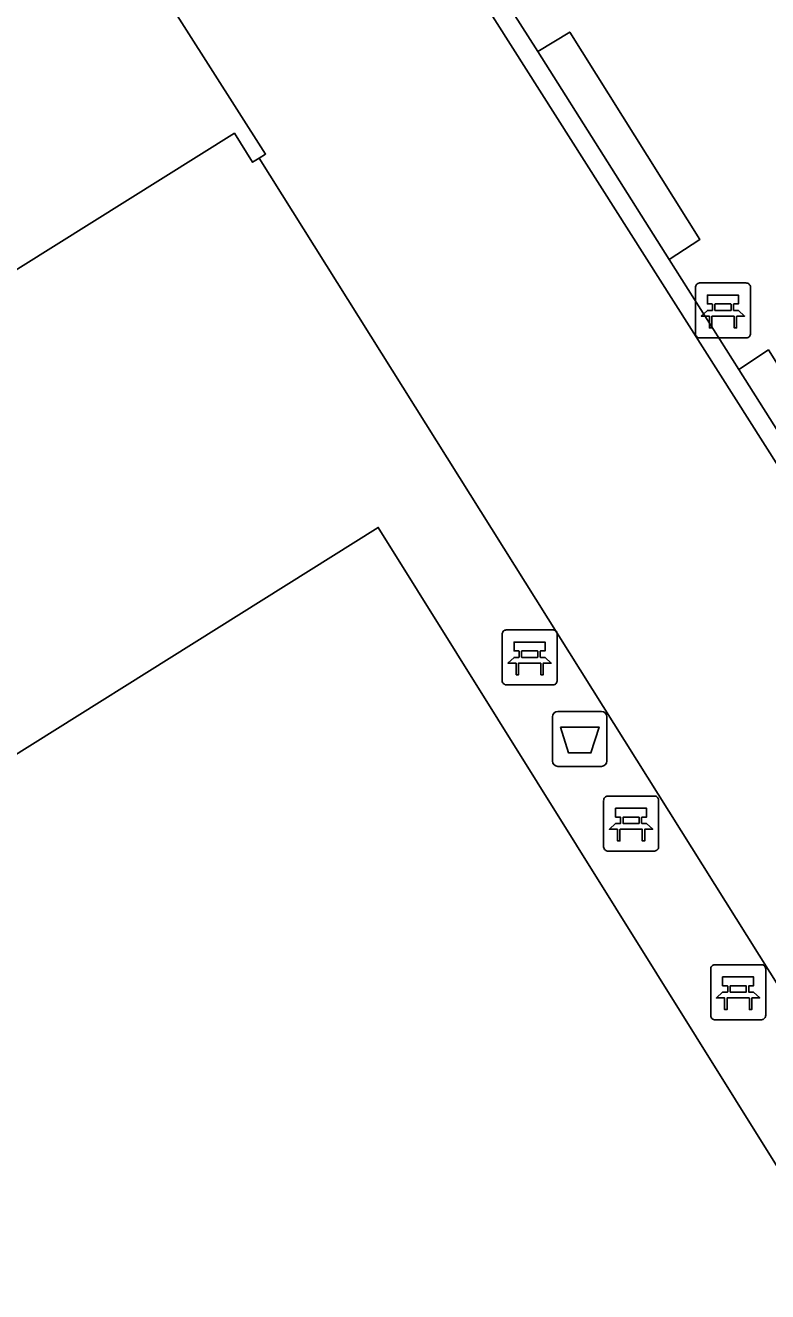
# Model space of a CAD drawing. Extents: x 158838 to 160074, y 386376 to 387776.
# Drawn here: x 159807.99 to 159821.48, y 387448.53 to 387471.55 of the extents above; entities that cross this region are included whole.
import ezdxf

# ---------------------------------------------------------------- set-up
doc = ezdxf.new("R2010")
doc.units = 0
for name, color, linetype in [('IMGEO_Afvalbak', 7, 'Continuous'), ('IMGEO_Bank', 7, 'Continuous'), ('IMGEO_Hek', 7, 'Continuous'), ('IMGEO_Muur', 7, 'Continuous'), ('IMGEO_Pand', 7, 'Continuous'), ('IMGEO_Rijbaan_lokaal_open', 7, 'Continuous'), ('IMGEO_Voetpad_open', 7, 'Continuous')]:
    doc.layers.add(name, color=color, linetype=linetype)

msp = doc.modelspace()

# ---------------------------------------------------------------- linework, layer by layer
at = {"layer": 'IMGEO_Afvalbak'}
for p, q in [((159817.672, 387459.077), (159818.462, 387459.077)), ((159818.462, 387459.077), (159817.672, 387459.077)), ((159817.572, 387458.177), (159817.572, 387458.977)), ((159817.572, 387458.977), (159817.572, 387458.177)), ((159818.562, 387458.977), (159818.562, 387458.177)), ((159818.562, 387458.177), (159818.562, 387458.977)), ((159818.462, 387458.077), (159817.672, 387458.077)), ((159817.672, 387458.077), (159818.462, 387458.077))]:
    msp.add_line(p, q, dxfattribs=at)
msp.add_lwpolyline([(159817.715, 387458.791), (159818.419, 387458.791), (159818.27, 387458.321), (159817.864, 387458.321), (159817.715, 387458.791)], dxfattribs=at)
for centre, start, end in [((159817.672, 387458.977), 90, 180), ((159817.672, 387458.977), 90, 180), ((159818.462, 387458.977), 0, 90), ((159818.462, 387458.977), 360, 90), ((159817.672, 387458.177), 180, 270), ((159817.672, 387458.177), 180, 270), ((159818.462, 387458.177), 270, 0), ((159818.462, 387458.177), 270, 0)]:
    msp.add_arc(centre, 0.1, start, end, dxfattribs=at)
at = {"layer": 'IMGEO_Bank'}
for p, q in [((159820.172, 387465.938), (159820.172, 387466.779)), ((159820.172, 387466.779), (159820.172, 387465.938)), ((159820.247, 387466.863), (159821.088, 387466.863)), ((159821.088, 387466.863), (159820.247, 387466.863)), ((159821.172, 387466.788), (159821.172, 387465.947)), ((159821.172, 387465.947), (159821.172, 387466.788)), ((159820.481, 387466.369), (159820.481, 387466.475)), ((159820.525, 387466.475), (159820.525, 387466.369)), ((159820.813, 387466.481), (159820.531, 387466.481)), ((159820.819, 387466.369), (159820.819, 387466.475)), ((159820.863, 387466.475), (159820.863, 387466.369)), ((159820.869, 387466.261), (159820.476, 387466.261)), ((159820.531, 387466.363), (159820.813, 387466.363)), ((159821.097, 387465.863), (159820.256, 387465.863)), ((159820.256, 387465.863), (159821.097, 387465.863)), ((159816.658, 387459.633), (159816.658, 387460.474)), ((159816.658, 387460.474), (159816.658, 387459.633)), ((159816.733, 387460.558), (159817.574, 387460.558)), ((159817.574, 387460.558), (159816.733, 387460.558)), ((159817.658, 387460.483), (159817.658, 387459.642)), ((159817.658, 387459.642), (159817.658, 387460.483)), ((159816.967, 387460.064), (159816.967, 387460.17)), ((159817.011, 387460.17), (159817.011, 387460.064)), ((159817.299, 387460.176), (159817.017, 387460.176)), ((159817.017, 387460.058), (159817.299, 387460.058)), ((159817.305, 387460.064), (159817.305, 387460.17)), ((159817.349, 387460.17), (159817.349, 387460.064)), ((159817.355, 387459.956), (159816.962, 387459.956)), ((159817.583, 387459.558), (159816.742, 387459.558)), ((159816.742, 387459.558), (159817.583, 387459.558)), ((159818.502, 387456.613), (159818.502, 387457.454)), ((159818.502, 387457.454), (159818.502, 387456.613)), ((159818.577, 387457.538), (159819.418, 387457.538)), ((159819.418, 387457.538), (159818.577, 387457.538)), ((159819.502, 387457.463), (159819.502, 387456.622)), ((159819.502, 387456.622), (159819.502, 387457.463)), ((159818.811, 387457.044), (159818.811, 387457.15)), ((159818.855, 387457.15), (159818.855, 387457.044)), ((159819.143, 387457.156), (159818.861, 387457.156)), ((159818.861, 387457.038), (159819.143, 387457.038)), ((159819.149, 387457.044), (159819.149, 387457.15)), ((159819.193, 387457.15), (159819.193, 387457.044)), ((159819.199, 387456.936), (159818.806, 387456.936)), ((159819.427, 387456.538), (159818.586, 387456.538)), ((159818.586, 387456.538), (159819.427, 387456.538)), ((159820.523, 387454.472), (159821.364, 387454.472)), ((159821.364, 387454.472), (159820.523, 387454.472)), ((159820.448, 387453.547), (159820.448, 387454.388)), ((159820.448, 387454.388), (159820.448, 387453.547)), ((159821.448, 387454.397), (159821.448, 387453.556)), ((159821.448, 387453.556), (159821.448, 387454.397)), ((159820.757, 387453.978), (159820.757, 387454.084)), ((159820.801, 387454.084), (159820.801, 387453.978)), ((159821.089, 387454.09), (159820.807, 387454.09)), ((159821.095, 387453.978), (159821.095, 387454.084)), ((159821.139, 387454.084), (159821.139, 387453.978)), ((159821.145, 387453.87), (159820.752, 387453.87)), ((159820.807, 387453.972), (159821.089, 387453.972)), ((159821.373, 387453.472), (159820.532, 387453.472)), ((159820.532, 387453.472), (159821.373, 387453.472))]:
    msp.add_line(p, q, dxfattribs=at)
for points in [[(159820.475, 387466.481), (159820.389, 387466.481), (159820.389, 387466.642), (159820.952, 387466.642), (159820.952, 387466.481), (159820.869, 387466.481)], [(159820.419, 387466.261), (159820.277, 387466.261), (159820.389, 387466.363), (159820.475, 387466.363)], [(159820.469, 387466.254), (159820.469, 387466.047), (159820.426, 387466.047), (159820.426, 387466.254)], [(159820.869, 387466.363), (159820.952, 387466.363), (159821.064, 387466.261), (159820.925, 387466.261)], [(159820.919, 387466.254), (159820.919, 387466.047), (159820.875, 387466.047), (159820.875, 387466.254)], [(159816.961, 387460.176), (159816.875, 387460.176), (159816.875, 387460.337), (159817.438, 387460.337), (159817.438, 387460.176), (159817.355, 387460.176)], [(159816.905, 387459.956), (159816.763, 387459.956), (159816.875, 387460.058), (159816.961, 387460.058)], [(159817.355, 387460.058), (159817.438, 387460.058), (159817.55, 387459.956), (159817.411, 387459.956)], [(159816.955, 387459.949), (159816.955, 387459.742), (159816.912, 387459.742), (159816.912, 387459.949)], [(159817.405, 387459.949), (159817.405, 387459.742), (159817.361, 387459.742), (159817.361, 387459.949)], [(159818.805, 387457.156), (159818.719, 387457.156), (159818.719, 387457.317), (159819.282, 387457.317), (159819.282, 387457.156), (159819.199, 387457.156)], [(159818.749, 387456.936), (159818.607, 387456.936), (159818.719, 387457.038), (159818.805, 387457.038)], [(159819.199, 387457.038), (159819.282, 387457.038), (159819.394, 387456.936), (159819.255, 387456.936)], [(159818.799, 387456.929), (159818.799, 387456.722), (159818.756, 387456.722), (159818.756, 387456.929)], [(159819.249, 387456.929), (159819.249, 387456.722), (159819.205, 387456.722), (159819.205, 387456.929)], [(159820.751, 387454.09), (159820.665, 387454.09), (159820.665, 387454.251), (159821.228, 387454.251), (159821.228, 387454.09), (159821.145, 387454.09)], [(159820.695, 387453.87), (159820.553, 387453.87), (159820.665, 387453.972), (159820.751, 387453.972)], [(159820.745, 387453.863), (159820.745, 387453.656), (159820.702, 387453.656), (159820.702, 387453.863)], [(159821.145, 387453.972), (159821.228, 387453.972), (159821.34, 387453.87), (159821.201, 387453.87)], [(159821.195, 387453.863), (159821.195, 387453.656), (159821.151, 387453.656), (159821.151, 387453.863)]]:
    msp.add_lwpolyline(points, dxfattribs=at)
for centre, radius, start, end in [((159820.25, 387466.785), 0.0779, 92.4484, 184.2845), ((159820.25, 387466.785), 0.0779, 92.4484, 184.2845), ((159821.094, 387466.785), 0.0779, 2.4484, 94.2845), ((159821.094, 387466.785), 0.0779, 2.4484, 94.2845), ((159820.474, 387466.474), 0.00671, 2.8957, 87.1043), ((159820.531, 387466.474), 0.00671, 92.8957, 177.1043), ((159820.813, 387466.474), 0.00671, 2.8957, 87.1043), ((159820.87, 387466.474), 0.00671, 92.8957, 177.1043), ((159820.419, 387466.254), 0.00671, 2.8957, 87.1043), ((159820.476, 387466.254), 0.00671, 92.8957, 177.1043), ((159820.474, 387466.37), 0.00671, 272.8957, 357.1043), ((159820.531, 387466.37), 0.00671, 182.8957, 267.1043), ((159820.813, 387466.37), 0.00671, 272.8957, 357.1043), ((159820.87, 387466.37), 0.00671, 182.8957, 267.1043), ((159820.868, 387466.254), 0.00671, 2.8957, 87.1043), ((159820.925, 387466.254), 0.00671, 92.8957, 177.1043), ((159820.25, 387465.941), 0.0779, 182.4484, 274.2845), ((159820.25, 387465.941), 0.0779, 182.4484, 274.2845), ((159821.094, 387465.941), 0.0779, 272.4484, 4.2845), ((159821.094, 387465.941), 0.0779, 272.4484, 4.2845), ((159816.736, 387460.48), 0.0779, 92.4484, 184.2845), ((159816.736, 387460.48), 0.0779, 92.4484, 184.2845), ((159817.58, 387460.48), 0.0779, 2.4484, 94.2845), ((159817.58, 387460.48), 0.0779, 2.4484, 94.2845), ((159816.96, 387460.169), 0.00671, 2.8957, 87.1043), ((159816.96, 387460.065), 0.00671, 272.8957, 357.1043), ((159817.017, 387460.169), 0.00671, 92.8957, 177.1043), ((159817.017, 387460.065), 0.00671, 182.8957, 267.1043), ((159817.299, 387460.169), 0.00671, 2.8957, 87.1043), ((159817.299, 387460.065), 0.00671, 272.8957, 357.1043), ((159817.356, 387460.169), 0.00671, 92.8957, 177.1043), ((159817.356, 387460.065), 0.00671, 182.8957, 267.1043), ((159816.905, 387459.949), 0.00671, 2.8957, 87.1043), ((159816.962, 387459.949), 0.00671, 92.8957, 177.1043), ((159817.354, 387459.949), 0.00671, 2.8957, 87.1043), ((159817.411, 387459.949), 0.00671, 92.8957, 177.1043), ((159816.736, 387459.636), 0.0779, 182.4484, 274.2845), ((159816.736, 387459.636), 0.0779, 182.4484, 274.2845), ((159817.58, 387459.636), 0.0779, 272.4484, 4.2845), ((159817.58, 387459.636), 0.0779, 272.4484, 4.2845), ((159818.58, 387457.46), 0.0779, 92.4484, 184.2845), ((159818.58, 387457.46), 0.0779, 92.4484, 184.2845), ((159819.424, 387457.46), 0.0779, 2.4484, 94.2845), ((159819.424, 387457.46), 0.0779, 2.4484, 94.2845), ((159818.804, 387457.149), 0.00671, 2.8957, 87.1043), ((159818.804, 387457.045), 0.00671, 272.8957, 357.1043), ((159818.861, 387457.149), 0.00671, 92.8957, 177.1043), ((159818.861, 387457.045), 0.00671, 182.8957, 267.1043), ((159819.143, 387457.149), 0.00671, 2.8957, 87.1043), ((159819.143, 387457.045), 0.00671, 272.8957, 357.1043), ((159819.2, 387457.149), 0.00671, 92.8957, 177.1043), ((159819.2, 387457.045), 0.00671, 182.8957, 267.1043), ((159818.749, 387456.929), 0.00671, 2.8957, 87.1043), ((159818.806, 387456.929), 0.00671, 92.8957, 177.1043), ((159819.198, 387456.929), 0.00671, 2.8957, 87.1043), ((159819.255, 387456.929), 0.00671, 92.8957, 177.1043), ((159818.58, 387456.616), 0.0779, 182.4484, 274.2845), ((159818.58, 387456.616), 0.0779, 182.4484, 274.2845), ((159819.424, 387456.616), 0.0779, 272.4484, 4.2845), ((159819.424, 387456.616), 0.0779, 272.4484, 4.2845), ((159820.526, 387454.394), 0.0779, 92.4484, 184.2845), ((159820.526, 387454.394), 0.0779, 92.4484, 184.2845), ((159821.37, 387454.394), 0.0779, 2.4484, 94.2845), ((159821.37, 387454.394), 0.0779, 2.4484, 94.2845), ((159820.75, 387454.083), 0.00671, 2.8957, 87.1043), ((159820.807, 387454.083), 0.00671, 92.8957, 177.1043), ((159821.089, 387454.083), 0.00671, 2.8957, 87.1043), ((159821.146, 387454.083), 0.00671, 92.8957, 177.1043), ((159820.695, 387453.863), 0.00671, 2.8957, 87.1043), ((159820.752, 387453.863), 0.00671, 92.8957, 177.1043), ((159820.75, 387453.979), 0.00671, 272.8957, 357.1043), ((159820.807, 387453.979), 0.00671, 182.8957, 267.1043), ((159821.089, 387453.979), 0.00671, 272.8957, 357.1043), ((159821.146, 387453.979), 0.00671, 182.8957, 267.1043), ((159821.144, 387453.863), 0.00671, 2.8957, 87.1043), ((159821.201, 387453.863), 0.00671, 92.8957, 177.1043), ((159820.526, 387453.55), 0.0779, 182.4484, 274.2845), ((159820.526, 387453.55), 0.0779, 182.4484, 274.2845), ((159821.37, 387453.55), 0.0779, 272.4484, 4.2845), ((159821.37, 387453.55), 0.0779, 272.4484, 4.2845)]:
    msp.add_arc(centre, radius, start, end, dxfattribs=at)
at = {"layer": 'IMGEO_Hek'}
msp.add_lwpolyline([(159812.241, 387469.134), (159827.968, 387444.061), (159827.929, 387442.444)], dxfattribs=at)
at = {"layer": 'IMGEO_Muur'}
for points in [[(159816.533, 387472.284), (159816.566, 387472.232), (159817.303, 387471.068)], [(159816.28, 387472.034), (159829.798, 387450.745)], [(159817.303, 387471.068), (159819.694, 387467.291)], [(159819.694, 387467.291), (159820.962, 387465.288)], [(159820.962, 387465.288), (159823.476, 387461.318)]]:
    msp.add_lwpolyline(points, dxfattribs=at)
at = {"layer": 'IMGEO_Pand'}
for points in [[(159812.241, 387469.134), (159812.356, 387469.206), (159808.4, 387475.417)], [(159781.781, 387458.87), (159785.738, 387452.548), (159785.976, 387452.697), (159785.647, 387453.223), (159789.886, 387455.876), (159811.791, 387469.584), (159812.119, 387469.058), (159812.241, 387469.134)]]:
    msp.add_lwpolyline(points, dxfattribs=at)
at = {"layer": 'IMGEO_Rijbaan_lokaal_open'}
msp.add_lwpolyline([(159827.891, 387440.838), (159827.929, 387442.444), (159827.968, 387444.061), (159812.241, 387469.134)], dxfattribs=at)
at = {"layer": 'IMGEO_Voetpad_open'}
for points in [[(159817.303, 387471.068), (159817.886, 387471.424), (159820.252, 387467.656), (159819.694, 387467.291)], [(159820.962, 387465.288), (159821.496, 387465.647), (159824.01, 387461.651), (159823.476, 387461.318)], [(159789.246, 387444.83), (159795.932, 387449.062), (159795.139, 387450.349), (159814.405, 387462.42), (159826.682, 387442.757), (159827.891, 387440.838)]]:
    msp.add_lwpolyline(points, dxfattribs=at)

doc.saveas('drawing.dxf')
